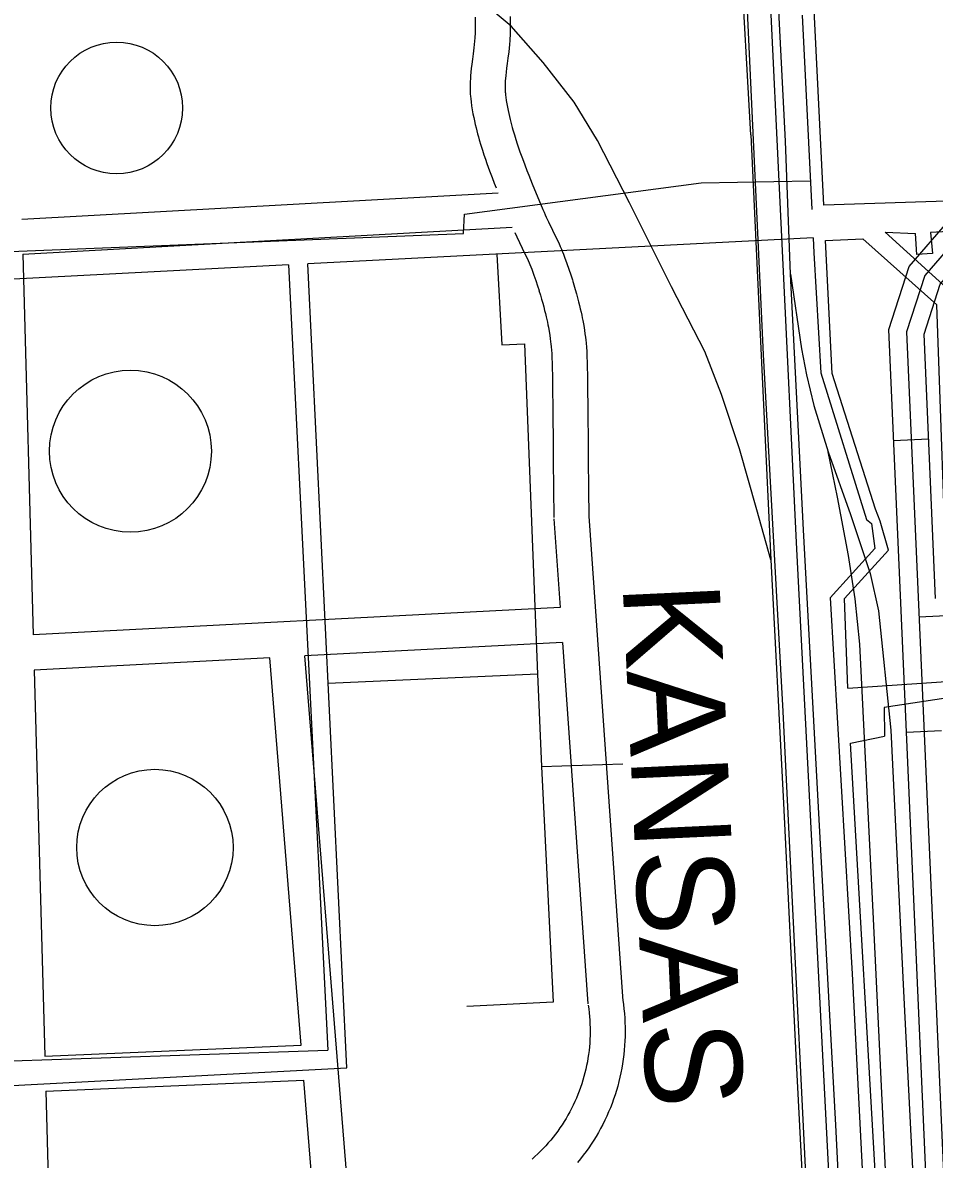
# Model space of a CAD drawing. Extents: x 3313447 to 3351316, y 703786 to 729172.
# Drawn here: x 3329508 to 3330288, y 723714 to 724687 of the extents above; entities that cross this region are included whole.
import ezdxf

# ---------------------------------------------------------------- set-up
doc = ezdxf.new("R2010")
doc.units = 0
for name, color, linetype in [('V-DOMW-TANK', 7, 'Continuous'), ('V-RAIL-IDEN', 7, 'Continuous'), ('V-RAIL-TRAK', 7, 'Continuous'), ('V-ROAD-CNTR', 7, 'Continuous'), ('V-UTIL-LINE', 7, 'Continuous')]:
    doc.layers.add(name, color=color, linetype=linetype)

msp = doc.modelspace()

# ---------------------------------------------------------------- linework, layer by layer
at = {"layer": 'V-DOMW-TANK'}
for centre, radius in [((3329588.34, 724614.37), 56.44), ((3329600.08, 724320.38), 69.37), ((3329621.07, 723980.94), 66.97)]:
    msp.add_circle(centre, radius, dxfattribs=at)
at = {"layer": 'V-RAIL-TRAK'}
for points in [[(3330131.51, 724591.27), (3330122.4, 724748.56), (3330118.51, 724830.84), (3330113.38, 724930.85), (3330097.64, 725238.62), (3330073.99, 725635.04), (3330057.98, 725964.97), (3330053.76, 726043.32), (3330034.86, 726413.21), (3330024.97, 726608.43)], [(3330161.1, 724585.96), (3330152.46, 724753.89), (3330140.04, 724987.31), (3330118.43, 725374.5), (3330100.02, 725735.88), (3330078.85, 726125.15), (3330059.39, 726494.76), (3330058.57, 726509.62)], [(3330000.12, 724586.35), (3329980.21, 724619.3), (3329953.53, 724653.34), (3329926.12, 724684.53), (3329899.03, 724707.14), (3329868.02, 724728.33), (3329834.13, 724747.03), (3329803.8, 724760.71), (3329782.02, 724768.29), (3329757.74, 724773.74), (3329732.74, 724779.19), (3329702.73, 724782.15), (3329658.06, 724783.73), (3329599.36, 724782.04)], [(3330131.51, 724591.27), (3330139.3, 724420.34), (3330148.6, 724227.22), (3330158.98, 724024.75), (3330170.18, 723797.31), (3330181.32, 723583.04), (3330191.83, 723354.21), (3330204.11, 723119.49), (3330215.11, 722932.28), (3330219.78, 722830.34), (3330226.08, 722666.56)], [(3330148.6, 724227.22), (3330136.59, 724270.17), (3330121.76, 724322.46), (3330106.27, 724368.85), (3330091.86, 724405.89), (3330063.49, 724461.23), (3330027.41, 724533.18), (3330000.12, 724586.35)], [(3330325.96, 721424.85), (3330317.7, 721591.28), (3330310.53, 721734.46), (3330298.81, 721926.52), (3330289.77, 722138.37), (3330273.04, 722431.67), (3330260.4, 722668.12), (3330249.49, 722907.01), (3330230.96, 723213.27), (3330218.24, 723465.67), (3330204.02, 723743.03), (3330189.87, 724004.79), (3330176.48, 724253.03), (3330165.32, 724472.14), (3330161.1, 724585.96)], [(3330165.32, 724472.14), (3330174.66, 724408.03), (3330178.94, 724385.86), (3330185.31, 724359.54), (3330197.65, 724319.72), (3330216.65, 724266.06), (3330233.55, 724215.51), (3330240.64, 724183.64), (3330251.21, 724081.39), (3330262.05, 723857.77), (3330273.58, 723632.76), (3330286.42, 723356.77), (3330291.61, 723151.84)], [(3330270.39, 723233.23), (3330262.73, 723378.5), (3330248.43, 723669.04), (3330236.42, 723919.71), (3330224.83, 724155.13), (3330220.82, 724193.95), (3330215.09, 724231.03), (3330205.47, 724280.92), (3330197.65, 724319.72)]]:
    msp.add_lwpolyline(points, dxfattribs=at)
at = {"layer": 'V-ROAD-CNTR'}
for p, q in [((3330253.65, 724329.53), (3330283.62, 724330.85)), ((3330264.63, 724079.77), (3330294.6, 724081.09))]:
    msp.add_line(p, q, dxfattribs=at)
for points in [[(3330000.91, 727371.92), (3330011.6, 727012.1), (3330035.19, 726652.61), (3330064.89, 725878.16), (3330103.94, 725200.09), (3330125.11, 724765.21), (3330141.94, 724403.2), (3330158.81, 724097.31), (3330186.32, 723532.09), (3330236.42, 722578.67), (3330273.8, 721897.85), (3330314.54, 721094.9), (3330366.69, 720142.98), (3330425.82, 719049.43), (3330444.1, 718741.02)], [(3330466.89, 718738.22), (3330443.32, 719091.62), (3330425.08, 719389.43), (3330397.62, 719905.26), (3330375.78, 720281.88), (3330354.72, 720674.11), (3330332.36, 721137.75), (3330309.12, 721591.09), (3330299.17, 721854.13), (3330279.29, 722188.18), (3330255.73, 722605.27), (3330239.52, 722940.11), (3330206.77, 723536.19), (3330170.59, 724242.04), (3330145.9, 724754.04), (3330120.45, 725277.02), (3330081.85, 725930.58), (3330062.27, 726434.21), (3330049.61, 726666.15), (3330008.55, 727333.21), (3330005.38, 727371.93)], [(3330311.5, 723140.73), (3330307.03, 723143.82), (3330304.65, 723168.89), (3330249.47, 724424.72), (3330266.96, 724478.51), (3330301.52, 724518.43), (3330340.4, 724569.48), (3330422.66, 724691.21), (3330465.59, 724717.93), (3330499.22, 724735.06), (3330542.79, 724749.3), (3330572.05, 724746.91), (3331393.69, 724672.84)], [(3331411.22, 724656.2), (3330570.77, 724731.96), (3330544.58, 724734.1), (3330504.99, 724721.16), (3330472.97, 724704.86), (3330433.3, 724680.16), (3330352.59, 724560.73), (3330313.17, 724508.97), (3330280.29, 724470.99), (3330264.57, 724422.67), (3330319.62, 723169.93), (3330321.3, 723152.2), (3330339.3, 723139.79), (3330355.14, 723134.09), (3330382.71, 723136.83), (3331932.01, 723217.71), (3332434.22, 723245.79)], [(3329895.19, 724692.26), (3329895.26, 724686.32), (3329895.26, 724680.42), (3329895.24, 724678.83), (3329895.19, 724677.3), (3329895.12, 724675.81), (3329895.03, 724674.38), (3329894.79, 724671.43), (3329894.52, 724668.64), (3329894.22, 724666), (3329893.56, 724660.82), (3329892.95, 724656.18), (3329892.42, 724652), (3329891.98, 724648.25), (3329891.63, 724644.91), (3329891.37, 724641.92), (3329891.19, 724639.27), (3329891.07, 724636.91), (3329891, 724634.82), (3329890.97, 724632.98), (3329890.97, 724631.3), (3329891.03, 724628.49), (3329891.13, 724626.3), (3329891.25, 724624.59), (3329891.48, 724622.13), (3329891.78, 724619.66), (3329892.31, 724616.08), (3329892.87, 724612.68), (3329893.46, 724609.4), (3329894.08, 724606.25), (3329894.72, 724603.22), (3329895.37, 724600.3), (3329896.04, 724597.48), (3329896.72, 724594.77), (3329897.4, 724592.15), (3329898.09, 724589.63), (3329898.78, 724587.17), (3329900.16, 724582.53), (3329901.51, 724578.18), (3329902.84, 724574.13), (3329904.12, 724570.36), (3329905.35, 724566.85), (3329906.53, 724563.57), (3329907.66, 724560.5), (3329909.81, 724554.83), (3329911.73, 724549.88), (3329913.25, 724546.06)], [(3329925.19, 724692.8), (3329925.26, 724686.51), (3329925.26, 724680.2), (3329925.23, 724678.13), (3329925.17, 724676.1), (3329925.07, 724674.15), (3329924.96, 724672.25), (3329924.68, 724668.74), (3329924.35, 724665.47), (3329924.01, 724662.44), (3329923.32, 724656.98), (3329922.7, 724652.31), (3329922.19, 724648.34), (3329921.8, 724644.96), (3329921.5, 724642.07), (3329921.28, 724639.6), (3329921.14, 724637.48), (3329921.05, 724635.66), (3329920.99, 724634.09), (3329920.97, 724632.73), (3329920.97, 724631.61), (3329921.01, 724629.52), (3329921.09, 724628.03), (3329921.16, 724626.99), (3329921.31, 724625.32), (3329921.51, 724623.66), (3329921.95, 724620.69), (3329922.43, 724617.78), (3329922.94, 724614.97), (3329923.47, 724612.24), (3329924.03, 724609.61), (3329924.6, 724607.05), (3329925.19, 724604.58), (3329925.79, 724602.19), (3329926.39, 724599.88), (3329927, 724597.64), (3329927.61, 724595.5), (3329928.86, 724591.26), (3329930.09, 724587.31), (3329931.3, 724583.62), (3329932.48, 724580.15), (3329933.62, 724576.89), (3329934.72, 724573.84), (3329935.77, 724570.99), (3329937.81, 724565.58), (3329939.65, 724560.85), (3329941.29, 724556.72), (3329944.24, 724549.42), (3329953.28, 724527.38), (3329954.29, 724524.97), (3329955.24, 724522.8), (3329956.16, 724520.78), (3329958.01, 724516.86), (3329965.03, 724502.55), (3329966.84, 724498.71), (3329968.16, 724495.77), (3329969.14, 724493.51), (3329969.88, 724491.75), (3329970.92, 724489.13), (3329971.92, 724486.48), (3329973.83, 724481.15), (3329975.56, 724476.15), (3329977.13, 724471.44), (3329978.54, 724467.08)], [(3329507.26, 724519.03), (3329915.02, 724541.63)], [(3329508.08, 724489.02), (3329927.06, 724512.25)], [(3329929.16, 724507.7), (3329930.98, 724503.84), (3329937.99, 724489.55), (3329939.59, 724486.17), (3329940.72, 724483.65), (3329941.53, 724481.77), (3329942.11, 724480.4), (3329942.95, 724478.29), (3329943.75, 724476.15), (3329945.53, 724471.18), (3329947.16, 724466.49), (3329948.63, 724462.09), (3329949.98, 724457.89)], [(3330289.62, 724194.3), (3330279.68, 724420.61), (3330293.61, 724463.47), (3330324.82, 724499.51), (3330333.33, 724510.7)], [(3329508.08, 724489.02), (3329516.95, 724162.96)], [(3329978.59, 724466.92), (3329979.86, 724462.81), (3329981.03, 724458.86), (3329982.08, 724455.14), (3329983.03, 724451.64), (3329983.89, 724448.34), (3329984.66, 724445.24), (3329985.35, 724442.31), (3329985.97, 724439.56), (3329986.52, 724436.98), (3329987.02, 724434.55), (3329987.47, 724432.23), (3329988.23, 724427.96), (3329988.84, 724424.17), (3329989.32, 724420.85), (3329989.7, 724417.93), (3329990, 724415.36), (3329990.24, 724413.07), (3329990.59, 724409.17), (3329990.81, 724406.19), (3329990.94, 724403.92), (3329991.08, 724400.57), (3329991.16, 724397.26), (3329991.42, 724380.51), (3329991.8, 724351.31), (3329992.05, 724329.41), (3329992.21, 724312.98), (3329992.42, 724288.34), (3329992.58, 724263.71)], [(3329949.93, 724458.05), (3329951.15, 724454.11), (3329952.22, 724450.5), (3329953.18, 724447.11), (3329954.04, 724443.94), (3329954.81, 724440.97), (3329955.5, 724438.18), (3329956.12, 724435.57), (3329956.67, 724433.13), (3329957.16, 724430.85), (3329957.59, 724428.7), (3329957.98, 724426.72), (3329958.66, 724422.92), (3329959.19, 724419.64), (3329959.6, 724416.76), (3329959.93, 724414.25), (3329960.19, 724412.06), (3329960.38, 724410.17), (3329960.69, 724406.76), (3329960.87, 724404.25), (3329960.98, 724402.4), (3329961.1, 724399.55), (3329961.17, 724396.66), (3329961.42, 724380.08), (3329961.81, 724350.94), (3329962.05, 724329.09), (3329962.22, 724312.7), (3329962.42, 724288.12), (3329962.58, 724263.52)], [(3329962.62, 724262.56), (3329967.98, 724186.56)], [(3329992.54, 724264.67), (3330021.84, 723849.2)], [(3330275.3, 724178.59), (3331793.64, 724251.49)], [(3329967.98, 724186.56), (3329516.95, 724162.96)], [(3329970.09, 724156.63), (3329749.35, 724145.08)], [(3329970.09, 724156.63), (3329991.92, 723847.09)], [(3329719.37, 724143.51), (3329517.77, 724132.96)], [(3329746.19, 723811.6), (3329719.37, 724143.51)], [(3329795.35, 723575.55), (3329749.35, 724145.08)], [(3329517.77, 724132.96), (3329526.76, 723802.27)], [(3329992.03, 723846.02), (3329992.51, 723842.64), (3329992.9, 723839.41), (3329993.22, 723836.17), (3329993.46, 723832.93), (3329993.63, 723829.69), (3329993.73, 723826.44), (3329993.76, 723823.19), (3329993.71, 723819.94), (3329993.59, 723816.7), (3329993.4, 723813.45), (3329993.14, 723810.21), (3329992.81, 723806.98), (3329992.4, 723803.76), (3329991.92, 723800.54), (3329991.37, 723797.34), (3329990.74, 723794.15), (3329990.05, 723790.97), (3329989.29, 723787.82), (3329988.45, 723784.68), (3329987.55, 723781.56), (3329986.57, 723778.45), (3329985.53, 723775.37), (3329984.42, 723772.32), (3329983.24, 723769.29), (3329982, 723766.29), (3329980.68, 723763.32), (3329979.31, 723760.38), (3329977.86, 723757.47), (3329976.35, 723754.59), (3329974.78, 723751.74), (3329973.14, 723748.94), (3329971.45, 723746.17), (3329969.69, 723743.43), (3329967.87, 723740.74), (3329965.99, 723738.09), (3329964.05, 723735.48), (3329962.05, 723732.92), (3329960, 723730.4), (3329957.89, 723727.93), (3329955.73, 723725.5), (3329953.51, 723723.12), (3329951.24, 723720.8), (3329948.92, 723718.52), (3329946.55, 723716.3), (3329944.08, 723714.08), (3329944.07, 723714.08)], [(3330021.73, 723850.27), (3330022.26, 723846.55), (3330022.73, 723842.66), (3330023.11, 723838.76), (3330023.4, 723834.85), (3330023.61, 723830.94), (3330023.73, 723827.02), (3330023.76, 723823.1), (3330023.71, 723819.18), (3330023.56, 723815.26), (3330023.33, 723811.35), (3330023.01, 723807.45), (3330022.61, 723803.55), (3330022.12, 723799.66), (3330021.54, 723795.79), (3330020.88, 723791.92), (3330020.12, 723788.08), (3330019.29, 723784.25), (3330018.37, 723780.44), (3330017.36, 723776.65), (3330016.27, 723772.88), (3330015.1, 723769.15), (3330013.84, 723765.43), (3330012.5, 723761.75), (3330011.08, 723758.1), (3330009.58, 723754.48), (3330007.99, 723750.89), (3330006.33, 723747.34), (3330004.59, 723743.83), (3330002.77, 723740.36), (3330000.87, 723736.93), (3329998.9, 723733.55), (3329996.85, 723730.2), (3329994.73, 723726.91), (3329992.53, 723723.66), (3329990.27, 723720.47), (3329987.93, 723717.32), (3329985.52, 723714.23), (3329983.04, 723711.19)], [(3329526.76, 723802.27), (3329746.19, 723811.6)], [(3329527.58, 723772.28), (3329748.6, 723781.67)], [(3329767.35, 723549.59), (3329748.6, 723781.68)], [(3329527.58, 723772.28), (3329536.58, 723441.53)]]:
    msp.add_lwpolyline(points, dxfattribs=at)
at = {"layer": 'V-UTIL-LINE'}
for p, q in [((3330175.35, 724693.95), (3330183.5, 724527.4)), ((3330193.88, 724531.23), (3330185.65, 724698.13)), ((3330246.37, 724507.97), (3330272.34, 724506.71)), ((3330184.69, 724503.2), (3329752.13, 724480.85)), ((3330195.38, 724500.77), (3330227.36, 724502.33)), ((3329735.51, 724479.99), (3329769.02, 723807.27)), ((3330216.79, 724070.18), (3330245.77, 724076.25))]:
    msp.add_line(p, q, dxfattribs=at)
for points in [[(3330183.33, 724770.86), (3330854.56, 724726.24), (3331269.04, 724693.1), (3331274.88, 724581.3), (3330744.06, 724549.13), (3330193.88, 724531.23)], [(3329432.43, 724488.85), (3329885.38, 724506.88), (3329886.07, 724523.41), (3330088.82, 724550.17), (3330182.29, 724551.99)], [(3330246.37, 724507.97), (3330305.15, 724454.6), (3330316.5, 724193.97), (3330525.21, 724204.36), (3330521.62, 724298.51), (3330435.79, 724292.2), (3330429.24, 724424.41), (3330514.74, 724427.61), (3330510.46, 724520.37), (3330285.15, 724507.82), (3330286.97, 724489.82), (3330273.47, 724488.71), (3330272.34, 724506.71)], [(3330184.69, 724503.2), (3330185.32, 724490.19), (3330191.35, 724387.62), (3330230.54, 724261.81), (3330234.69, 724258.39), (3330237.55, 724237.06), (3330199.2, 724194.86), (3330218.04, 723872.71), (3330240.16, 723443.85), (3330270, 722851.15), (3330274.04, 722770.56)], [(3330214.57, 724117.34), (3330211.6, 724194.24), (3330249.26, 724235.74), (3330242.25, 724260.49), (3330238.07, 724270.8), (3330200.99, 724386.98), (3330195.38, 724500.77)], [(3330214.57, 724117.34), (3330530.39, 724138.96), (3330528.05, 724189.84), (3330299.96, 724179), (3330290.65, 724445.87), (3330227.36, 724502.33)], [(3329913.77, 724489.2), (3329918.06, 724411.45), (3329937.48, 724412.37), (3329948.75, 724129.5), (3329769.48, 724121.42)], [(3329735.51, 724479.99), (3329434.05, 724464.41), (3329464.76, 723797.09), (3329769.02, 723807.27)], [(3329466.25, 723775.28), (3329785.37, 723792.12), (3329752.13, 724480.85)], [(3329948.75, 724129.5), (3329952.16, 724050.44), (3330021.65, 724052.7)], [(3330262.11, 723196.2), (3330338.11, 723202.2), (3330334.52, 723296.01), (3330343.17, 723296.74), (3330340.45, 723356.28), (3330347.37, 723357), (3330359.77, 723162.15), (3330632.52, 723175.29), (3330590.35, 724125.07), (3330550.54, 724122.44), (3330560.89, 723925.16), (3330530.08, 723923.62), (3330533.46, 723871.7), (3330469.77, 723868.27), (3330466.35, 723930.22), (3330423.08, 723928.27), (3330416.28, 724041.1), (3330344.64, 724036.93), (3330340.85, 724103.04), (3330303.47, 724100.08), (3330304.11, 724109.78), (3330245.65, 724100.83), (3330245.77, 724076.25)], [(3330262.11, 723196.2), (3330257.41, 723300.72), (3330239.72, 723669.01), (3330216.79, 724070.18)], [(3329952.16, 724050.44), (3329962.21, 723848.56), (3329888.07, 723844.9)]]:
    msp.add_lwpolyline(points, dxfattribs=at)

# ---------------------------------------------------------------- texts
at = {"layer": 'V-RAIL-IDEN'}
msp.add_text('KANSAS', height=83, rotation=272.67184, dxfattribs=at).set_placement((3330021.55, 724206.23))

doc.saveas('drawing.dxf')
